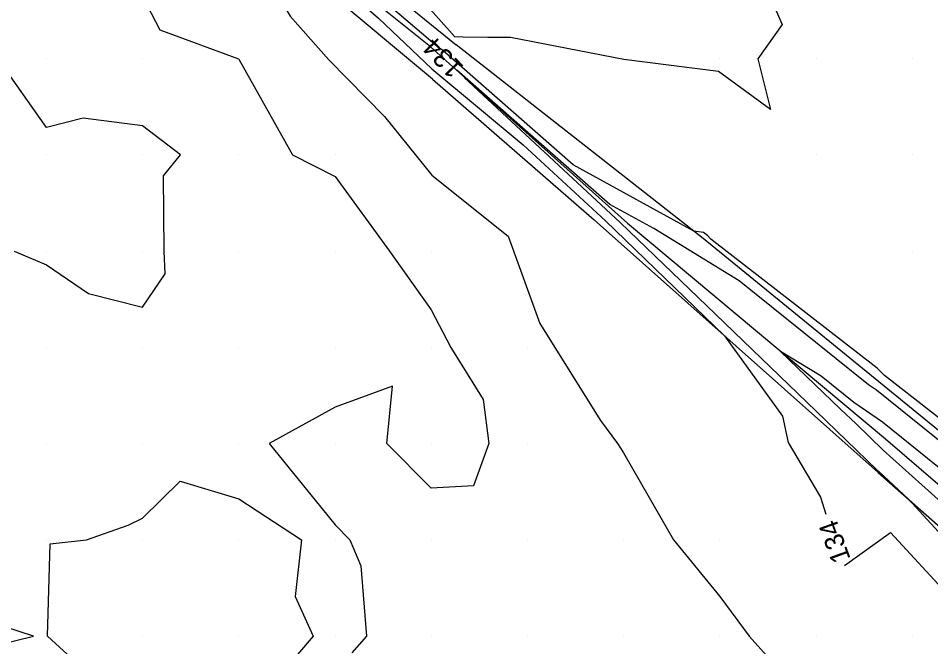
# Model space of a CAD drawing. Extents: x 2354170 to 2357230, y 866100 to 868290.
# Drawn here: x 2354917 to 2355011.9, y 867388.9 to 867454.2 of the extents above; entities that cross this region are included whole.
import ezdxf

# ---------------------------------------------------------------- set-up
doc = ezdxf.new("R2010")
doc.units = 0
for name, color, linetype in [('Default', 7, 'Continuous'), ('DTM Contours Minor', 7, 'Continuous'), ('DTM Contours Minor Text', 7, 'Continuous'), ('Exist DTM QL2 LIDAR Elevation Point', 7, 'Continuous'), ('PH Exist DTM Breakline', 7, 'Continuous')]:
    doc.layers.add(name, color=color, linetype=linetype)

msp = doc.modelspace()

# ---------------------------------------------------------------- linework, layer by layer
at = {"layer": 'Default'}
for points in [[(2354914.151, 867472.997), (2354920.72, 867474.072), (2354935.13, 867466.945), (2354938.34, 867464.855), (2354939.889, 867463.418), (2354945.322, 867454.416), (2354949.333, 867449.885), (2354955.116, 867444.013), (2354960.031, 867437.917), (2354967.976, 867431.562), (2354971.266, 867422.495), (2354977.56, 867412.427), (2354979.346, 867410.015), (2354979.971, 867409.07), (2354985.153, 867400.015), (2354989.971, 867394.139), (2354993.009, 867390.015), (2354999.971, 867382.263)], [(2354937.445, 867469.337), (2354936.845, 867469.794), (2354936.655, 867469.939), (2354934.728, 867471.406), (2354935.904, 867470.287), (2354936.54, 867469.873), (2354937.278, 867469.189), (2354954.503, 867454.211), (2354960.046, 867448.947), (2354969.542, 867441.063), (2354978.07, 867433.159), (2354990.457, 867421.231), (2354996.472, 867412.858), (2354997.061, 867410.127), (2355000.426, 867404.469), (2355000.986, 867402.682)], [(2354915.567, 867464.419), (2354920.246, 867465.185), (2354927.256, 867461.718), (2354931.751, 867453), (2354939.947, 867450.016), (2354939.971, 867449.98), (2354945.568, 867440.016), (2354949.971, 867437.765), (2354955.644, 867430.016), (2354959.971, 867423.926), (2354961.996, 867420.015), (2354965.388, 867414.598), (2354965.964, 867410.015), (2354964.363, 867405.623), (2354959.971, 867405.393), (2354955.36, 867410.015), (2354955.936, 867415.981), (2354949.971, 867413.798), (2354943.116, 867410.015), (2354949.971, 867401.565), (2354951.526, 867400.015), (2354952.658, 867397.328), (2354953.233, 867390.015), (2354951.712, 867388.274)], [(2355021.726, 867405.653), (2355007.104, 867417.081), (2355006.319, 867417.863), (2354989.05, 867431.273), (2354988.677, 867431.66), (2354988.281, 867431.95), (2354987.256, 867432.08), (2354974.71, 867438.99), (2354961.188, 867450.856), (2354960.585, 867451.29), (2354955.703, 867455.437), (2354942.219, 867465.703)], [(2354993.648, 867460.016), (2354996.438, 867453.549), (2354993.932, 867450.016), (2354995.245, 867444.742), (2354989.847, 867448.694), (2354980.002, 867449.945), (2354968.207, 867452.216), (2354965.865, 867452.21), (2354963.255, 867452.263), (2354962.437, 867452.289), (2354950.504, 867465.698)], [(2354916.637, 867430.016), (2354919.97, 867428.582), (2354924.362, 867425.624), (2354929.97, 867424.207), (2354932.325, 867427.661), (2354932.219, 867430.016), (2354932.14, 867437.846), (2354933.896, 867440.016), (2354929.97, 867443.035), (2354923.789, 867443.834), (2354919.97, 867442.865), (2354914.916, 867450.016)], [(2355038.187, 867387.881), (2355031.333, 867392.974), (2355026.647, 867396.238), (2355013.525, 867406.88), (2355006.867, 867412.236), (2355003.91, 867414.297), (2355000.504, 867417.034), (2354996.291, 867419.607), (2355002.526, 867413.604), (2355004.13, 867412.059), (2355006.94, 867409.354), (2355016.982, 867400.32), (2355027.199, 867390.721), (2355030.355, 867387.229)], [(2354899.97, 867407.508), (2354898.867, 867401.118), (2354899.126, 867400.015), (2354899.97, 867397.447), (2354908.618, 867390.015), (2354909.449, 867389.494), (2354909.97, 867387.159), (2354911.683, 867388.303), (2354918.62, 867390.015), (2354909.97, 867392.806), (2354904.579, 867400.015), (2354899.97, 867407.508)], [(2354920.087, 867390.015), (2354920.369, 867399.617), (2354924.153, 867400.015), (2354928.457, 867401.529), (2354929.97, 867402.27), (2354933.86, 867406.126), (2354939.971, 867404.299), (2354946.493, 867400.015), (2354945.844, 867394.142), (2354947.712, 867390.015), (2354939.971, 867380.976), (2354939.232, 867380.754), (2354929.97, 867380.984), (2354920.087, 867390.015)], [(2355002.915, 867397.36), (2355007.725, 867400.798), (2355018.861, 867388.683), (2355023.144, 867382.553), (2355024.613, 867380.901), (2355031.55, 867374.98), (2355039.335, 867362.432), (2355041.137, 867360.251), (2355051.561, 867353.043), (2355052.045, 867352.506), (2355059.802, 867347.368), (2355066.162, 867347.794), (2355072.216, 867341.683), (2355074.056, 867338.647)]]:
    msp.add_lwpolyline(points, dxfattribs=at)
at = {"layer": 'DTM Contours Minor'}
for points in [[(2355120.586, 867328.574), (2355113.738, 867335.726), (2355109.788, 867338.835), (2355094.161, 867351.282), (2355089.607, 867353.8), (2355087.53, 867357.484), (2355072.152, 867369.684), (2355068.247, 867371.925), (2355065.903, 867371.776), (2355063.744, 867374.033), (2355043.444, 867386.578), (2355041.622, 867387.888), (2355041.214, 867388.235), (2355029.739, 867396.762), (2355028.67, 867397.507), (2355025.676, 867399.935), (2355006.245, 867415.567), (2355005.432, 867416.134), (2354991.997, 867426.931), (2354983.118, 867432.353), (2354978.542, 867434.874), (2354962.632, 867448.834)], [(2354963.385, 867448.045), (2354979.628, 867432.989), (2354989.528, 867423.456), (2354999.972, 867413.4), (2355006.3, 867407.306), (2355006.457, 867407.156), (2355007.017, 867406.652), (2355009.569, 867404.254), (2355024.683, 867387.811)]]:
    msp.add_lwpolyline(points, dxfattribs=at)
at = {"layer": 'Exist DTM QL2 LIDAR Elevation Point'}
for p, q in [((2354919.97, 867450.016), (2354919.97, 867450.016)), ((2354929.97, 867450.016), (2354929.97, 867450.016)), ((2354939.971, 867450.016), (2354939.971, 867450.016)), ((2354989.971, 867450.016), (2354989.971, 867450.016)), ((2354999.971, 867450.016), (2354999.971, 867450.016)), ((2355009.971, 867450.016), (2355009.971, 867450.016)), ((2354919.97, 867440.016), (2354919.97, 867440.016)), ((2354929.97, 867440.016), (2354929.97, 867440.016)), ((2354939.971, 867440.016), (2354939.971, 867440.016)), ((2354949.971, 867440.016), (2354949.971, 867440.016)), ((2354999.971, 867440.016), (2354999.971, 867440.016)), ((2355009.971, 867440.016), (2355009.971, 867440.016)), ((2354919.97, 867430.016), (2354919.97, 867430.016)), ((2354929.97, 867430.016), (2354929.97, 867430.016)), ((2354939.971, 867430.016), (2354939.971, 867430.016)), ((2354949.971, 867430.016), (2354949.971, 867430.016)), ((2354959.971, 867430.016), (2354959.971, 867430.016)), ((2355009.971, 867430.016), (2355009.971, 867430.016)), ((2354919.97, 867420.015), (2354919.97, 867420.015)), ((2354929.97, 867420.015), (2354929.97, 867420.015)), ((2354939.971, 867420.015), (2354939.971, 867420.015)), ((2354949.971, 867420.015), (2354949.971, 867420.015)), ((2354959.971, 867420.015), (2354959.971, 867420.015)), ((2354969.971, 867420.015), (2354969.971, 867420.015)), ((2354919.97, 867410.015), (2354919.97, 867410.015)), ((2354929.97, 867410.015), (2354929.97, 867410.015)), ((2354939.971, 867410.015), (2354939.971, 867410.015)), ((2354949.971, 867410.015), (2354949.971, 867410.015)), ((2354959.971, 867410.015), (2354959.971, 867410.015)), ((2354969.971, 867410.015), (2354969.971, 867410.015)), ((2354979.971, 867410.015), (2354979.971, 867410.015)), ((2354919.97, 867400.015), (2354919.97, 867400.015)), ((2354929.97, 867400.015), (2354929.97, 867400.015)), ((2354939.971, 867400.015), (2354939.971, 867400.015)), ((2354949.971, 867400.015), (2354949.971, 867400.015)), ((2354959.971, 867400.015), (2354959.971, 867400.015)), ((2354969.971, 867400.015), (2354969.971, 867400.015)), ((2354979.971, 867400.015), (2354979.971, 867400.015)), ((2354989.971, 867400.015), (2354989.971, 867400.015)), ((2354919.97, 867390.015), (2354919.97, 867390.015)), ((2354929.97, 867390.015), (2354929.97, 867390.015)), ((2354939.971, 867390.015), (2354939.971, 867390.015)), ((2354949.971, 867390.015), (2354949.971, 867390.015)), ((2354959.971, 867390.015), (2354959.971, 867390.015)), ((2354969.971, 867390.015), (2354969.971, 867390.015)), ((2354979.971, 867390.015), (2354979.971, 867390.015)), ((2354989.971, 867390.015), (2354989.971, 867390.015)), ((2354999.971, 867390.015), (2354999.971, 867390.015)), ((2355009.971, 867390.015), (2355009.971, 867390.015))]:
    msp.add_line(p, q, dxfattribs=at)
at = {"layer": 'PH Exist DTM Breakline'}
for points in [[(2354919.11, 867487.56), (2354947.015, 867464.107), (2354962.553, 867451.453)], [(2354960.107, 867447.89), (2354948.852, 867457.318), (2354938.521, 867464.349), (2354920.92, 867477.821), (2354913.073, 867484.826)], [(2354959.914, 867451.235), (2354959.914, 867451.235), (2354925.077, 867479.135)], [(2354959.914, 867451.235), (2354980.372, 867432.908), (2355007.192, 867410.499), (2355025.016, 867395.215), (2355033.697, 867387.355), (2355059.727, 867365.458), (2355081.961, 867347.192), (2355094.944, 867336.776), (2355119.407, 867315.015), (2355139.322, 867297.492), (2355161.556, 867277.517), (2355180.563, 867261.152), (2355194.287, 867250.816), (2355213.165, 867234.839), (2355219.911, 867231.055), (2355229.716, 867220.77)], [(2355202.752, 867249.078), (2355171.417, 867276.842), (2355145.697, 867301.339), (2355109.691, 867332.942), (2355064.802, 867369.548), (2355029.268, 867397.882), (2354988.222, 867431.323), (2354962.553, 867451.453)], [(2354960.107, 867447.89), (2354976.904, 867433.286), (2355006.428, 867407.026), (2355034.001, 867382.693), (2355059.477, 867361.44), (2355078.303, 867346.21), (2355099.953, 867328.458), (2355110.491, 867318), (2355125.847, 867305.312), (2355149.723, 867282.993), (2355163.32, 867271.227), (2355187.967, 867250.095), (2355204.742, 867236.677)]]:
    msp.add_lwpolyline(points, dxfattribs=at)

# ---------------------------------------------------------------- texts
at = {"layer": 'Default'}
msp.add_text('134', height=2, rotation=109.92467, dxfattribs=at).set_placement((2355003.588, 867398.05))
at = {"layer": 'DTM Contours Minor Text'}
msp.add_text('134', height=2, rotation=133.65135, dxfattribs=at).set_placement((2354963.457, 867449.151))

doc.saveas('drawing.dxf')
